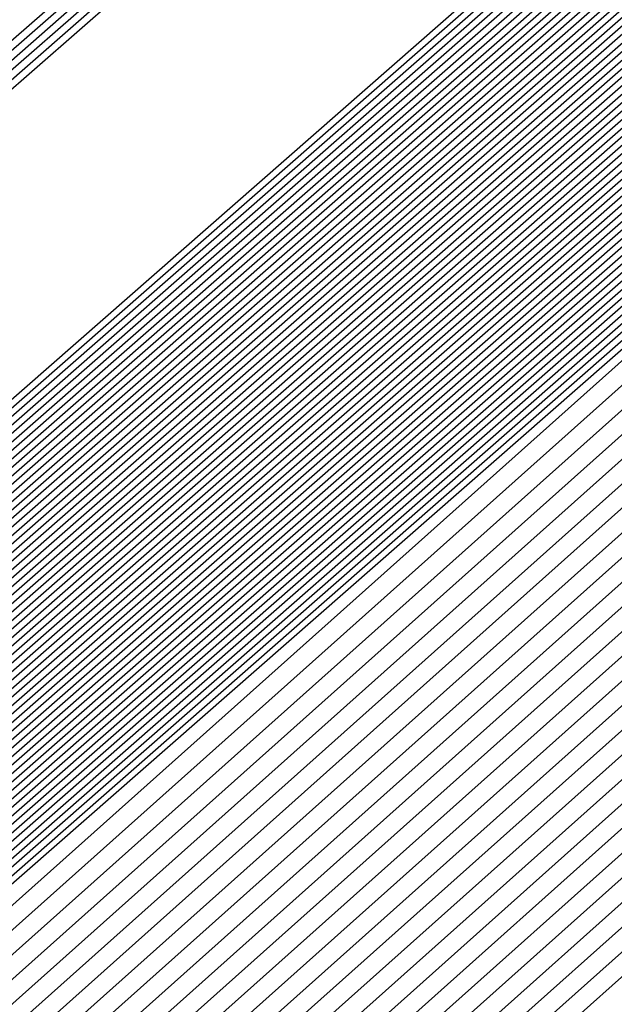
# Model space of a CAD drawing. Extents: x 3249832 to 3255657, y 13789405 to 13793316.
# Tile 856 of 1056: x 3253210.0546 to 3253210.1234, y 13791258.8965 to 13791259.0105. Entities that reach past the tile are written whole.
import ezdxf

# ---------------------------------------------------------------- set-up
doc = ezdxf.new("R2010")
doc.units = 0
doc.header["$LTSCALE"] = 100
doc.header["$MEASUREMENT"] = 0
for name, color, linetype in [('GRATIO_03231_CON', 1, 'CONTINUOUS'), ('GRATIO_0323_ICON', 1, 'CONTINUOUS'), ('TARGETS_EAST', 7, 'CONTINUOUS')]:
    doc.layers.add(name, color=color, linetype=linetype)

# ---------------------------------------------------------------- blocks, each defined once
blk = doc.blocks.new('Gratio_032316_contours')
at = {"layer": 'GRATIO_03231_CON', "color": 5, "linetype": 'Continuous', "flags": 128}
for points in [[(3253178.31993, 13791231.30905), (3253186.05349, 13791238.04694), (3253200.98218, 13791251.08338), (3253218.94665, 13791266.77688), (3253234.34659, 13791280.23075), (3253242.96798, 13791287.76167), (3253246.14197, 13791290.53967), (3253246.58603, 13791290.94815), (3253247.02107, 13791291.37394), (3253250.18182, 13791294.2177), (3253258.80647, 13791301.88356), (3253274.26937, 13791315.56557), (3253292.48955, 13791331.61762), (3253308.02221, 13791345.18354)], [(3253177.70476, 13791230.76607), (3253185.64303, 13791237.6854), (3253200.73452, 13791250.86558), (3253218.81586, 13791266.66175), (3253234.29107, 13791280.18146), (3253242.95182, 13791287.74673), (3253246.1404, 13791290.53731), (3253246.58674, 13791290.94735), (3253247.01436, 13791291.36584), (3253250.12102, 13791294.16091), (3253258.59804, 13791301.69555), (3253273.79626, 13791315.14336), (3253291.70456, 13791330.92064), (3253306.97134, 13791344.25434)], [(3253177.08958, 13791230.22308), (3253185.23257, 13791237.32386), (3253200.48686, 13791250.64779), (3253218.68507, 13791266.54661), (3253234.23556, 13791280.13216), (3253242.93567, 13791287.7318), (3253246.13883, 13791290.53495), (3253246.58745, 13791290.94656), (3253247.00766, 13791291.35773), (3253250.06022, 13791294.10413), (3253258.38961, 13791301.50754), (3253273.32314, 13791314.72115), (3253290.91956, 13791330.22366), (3253305.92046, 13791343.32515)], [(3253176.47441, 13791229.68009), (3253184.82211, 13791236.96232), (3253200.23919, 13791250.42999), (3253218.55428, 13791266.43148), (3253234.18004, 13791280.08287), (3253242.91952, 13791287.71687), (3253246.13725, 13791290.53258), (3253246.58817, 13791290.94576), (3253247.00095, 13791291.34963), (3253249.99942, 13791294.04734), (3253258.18118, 13791301.31953), (3253272.85003, 13791314.29894), (3253290.13456, 13791329.52668), (3253304.86958, 13791342.39595)], [(3253175.24407, 13791228.59412), (3253184.00119, 13791236.23925), (3253199.74387, 13791249.99439), (3253218.2927, 13791266.20121), (3253234.069, 13791279.98429), (3253242.88721, 13791287.687), (3253246.13411, 13791290.52786), (3253246.58959, 13791290.94417), (3253246.98754, 13791291.33342), (3253249.87782, 13791293.93376), (3253257.76432, 13791300.94351), (3253271.9038, 13791313.45451), (3253288.56457, 13791328.13272), (3253302.76783, 13791340.53756)], [(3253196.57706, 13791247.03615), (3253203.47105, 13791253.1938), (3253218.75951, 13791266.60126), (3253234.06971, 13791279.98413), (3253242.88772, 13791287.68662), (3253246.13462, 13791290.52731), (3253246.59031, 13791290.94338), (3253246.98083, 13791291.32532), (3253249.81702, 13791293.87697), (3253257.55589, 13791300.7555), (3253271.43068, 13791313.0323), (3253287.77957, 13791327.43574), (3253301.71695, 13791339.60837)], [(3253196.71057, 13791247.15254), (3253203.58621, 13791253.29381), (3253218.83398, 13791266.66558), (3253234.10345, 13791280.01283), (3253242.89801, 13791287.6948), (3253246.13636, 13791290.52784), (3253246.59102, 13791290.94258), (3253246.97413, 13791291.31721), (3253249.75622, 13791293.82018), (3253257.34746, 13791300.56749), (3253270.95757, 13791312.61009), (3253286.99457, 13791326.73875), (3253300.66608, 13791338.67918)], [(3253196.84408, 13791247.26894), (3253203.70137, 13791253.39382), (3253218.90845, 13791266.7299), (3253234.13718, 13791280.04153), (3253242.9083, 13791287.70297), (3253246.13809, 13791290.52836), (3253246.59174, 13791290.94178), (3253246.96742, 13791291.30911), (3253249.69542, 13791293.76339), (3253257.13903, 13791300.37948), (3253270.48445, 13791312.18788), (3253286.20957, 13791326.04177), (3253299.6152, 13791337.74998)], [(3253197.11109, 13791247.50174), (3253203.93169, 13791253.59384), (3253219.0574, 13791266.85855), (3253234.20465, 13791280.09892), (3253242.92888, 13791287.71932), (3253246.14156, 13791290.52941), (3253246.59316, 13791290.94019), (3253246.95401, 13791291.2929), (3253249.57383, 13791293.64981), (3253256.72217, 13791300.00346), (3253269.53822, 13791311.34346), (3253284.63958, 13791324.64781), (3253297.51345, 13791335.89159)], [(3253197.2446, 13791247.61813), (3253204.04685, 13791253.69384), (3253219.13187, 13791266.92287), (3253234.23839, 13791280.12762), (3253242.93918, 13791287.72749), (3253246.1433, 13791290.52994), (3253246.59388, 13791290.9394), (3253246.9473, 13791291.28479), (3253249.51303, 13791293.59302), (3253256.51374, 13791299.81545), (3253269.06511, 13791310.92125), (3253283.85458, 13791323.95083), (3253296.46257, 13791334.9624)], [(3253197.37811, 13791247.73453), (3253204.16201, 13791253.79385), (3253219.20635, 13791266.98719), (3253234.27212, 13791280.15631), (3253242.94947, 13791287.73567), (3253246.14503, 13791290.53046), (3253246.59459, 13791290.9386), (3253246.9406, 13791291.27669), (3253249.45223, 13791293.53623), (3253256.30531, 13791299.62744), (3253268.59199, 13791310.49904), (3253283.06958, 13791323.25385), (3253295.41169, 13791334.0332)], [(3253197.51162, 13791247.85093), (3253204.27717, 13791253.89386), (3253219.28082, 13791267.05151), (3253234.30586, 13791280.18501), (3253242.95976, 13791287.74384), (3253246.14676, 13791290.53099), (3253246.5953, 13791290.9378), (3253246.93389, 13791291.26859), (3253249.39143, 13791293.47944), (3253256.09688, 13791299.43942), (3253268.11888, 13791310.07683), (3253282.28459, 13791322.55687), (3253294.36082, 13791333.10401)], [(3253197.77863, 13791248.08372), (3253204.50749, 13791254.09388), (3253219.42977, 13791267.18016), (3253234.37333, 13791280.2424), (3253242.98034, 13791287.76019), (3253246.15023, 13791290.53204), (3253246.59673, 13791290.93621), (3253246.92048, 13791291.25238), (3253249.26983, 13791293.36586), (3253255.68002, 13791299.0634), (3253267.17265, 13791309.2324), (3253280.71459, 13791321.16291), (3253292.25906, 13791331.24562), (3253298.86322, 13791336.86351)], [(3253197.91214, 13791248.20012), (3253204.62265, 13791254.19388), (3253219.50424, 13791267.24448), (3253234.40706, 13791280.2711), (3253242.99064, 13791287.76837), (3253246.15197, 13791290.53257), (3253246.59744, 13791290.93542), (3253246.91378, 13791291.24427), (3253249.20903, 13791293.30907), (3253255.47159, 13791298.87539), (3253266.69953, 13791308.81019), (3253279.9296, 13791320.46593), (3253291.20819, 13791330.31643), (3253297.66843, 13791335.81202)], [(3253198.04565, 13791248.31651), (3253204.73781, 13791254.29389), (3253219.57872, 13791267.3088), (3253234.4408, 13791280.2998), (3253243.00093, 13791287.77654), (3253246.1537, 13791290.53309), (3253246.59816, 13791290.93462), (3253246.90707, 13791291.23617), (3253249.14823, 13791293.25228), (3253255.26316, 13791298.68738), (3253266.22642, 13791308.38798), (3253279.1446, 13791319.76895), (3253290.15731, 13791329.38723), (3253296.47364, 13791334.76054)], [(3253198.17916, 13791248.43291), (3253204.85297, 13791254.3939), (3253219.65319, 13791267.37312), (3253234.47453, 13791280.32849), (3253243.01122, 13791287.78471), (3253246.15544, 13791290.53362), (3253246.59887, 13791290.93382), (3253246.90036, 13791291.22806), (3253249.08743, 13791293.19549), (3253255.05473, 13791298.49937), (3253265.7533, 13791307.96577), (3253278.3596, 13791319.07197), (3253289.10643, 13791328.45804), (3253295.27885, 13791333.70905)], [(3253198.44617, 13791248.6657), (3253205.08329, 13791254.59392), (3253219.80214, 13791267.50177), (3253234.542, 13791280.38589), (3253243.0318, 13791287.80106), (3253246.15891, 13791290.53467), (3253246.6003, 13791290.93223), (3253246.88695, 13791291.21186), (3253248.96583, 13791293.08191), (3253254.63787, 13791298.12335), (3253264.80707, 13791307.12135), (3253276.7896, 13791317.678), (3253287.00468, 13791326.59965), (3253292.88927, 13791331.60608), (3253295.95133, 13791334.07094)], [(3253198.57968, 13791248.7821), (3253205.19845, 13791254.69392), (3253219.87661, 13791267.56609), (3253234.57574, 13791280.41459), (3253243.04209, 13791287.80924), (3253246.16064, 13791290.53519), (3253246.60101, 13791290.93144), (3253246.88025, 13791291.20375), (3253248.90503, 13791293.02512), (3253254.42944, 13791297.93534), (3253264.33396, 13791306.69914), (3253276.00461, 13791316.98102), (3253285.9538, 13791325.67045), (3253291.69448, 13791330.55459), (3253294.7416, 13791333.01142)], [(3253198.71319, 13791248.8985), (3253205.31361, 13791254.79393), (3253219.95108, 13791267.63041), (3253234.60947, 13791280.44328), (3253243.05239, 13791287.81741), (3253246.16237, 13791290.53572), (3253246.60172, 13791290.93064), (3253246.87354, 13791291.19565), (3253248.84423, 13791292.96834), (3253254.22101, 13791297.74733), (3253263.86084, 13791306.27693), (3253275.21961, 13791316.28404), (3253284.90293, 13791324.74126), (3253290.49969, 13791329.50311), (3253293.53187, 13791331.9519)], [(3253198.8467, 13791249.0149), (3253205.42877, 13791254.89394), (3253220.02556, 13791267.69473), (3253234.64321, 13791280.47198), (3253243.06268, 13791287.82558), (3253246.16411, 13791290.53624), (3253246.60244, 13791290.92984), (3253246.86684, 13791291.18754), (3253248.78343, 13791292.91155), (3253254.01258, 13791297.55932), (3253263.38773, 13791305.85472), (3253274.43461, 13791315.58706), (3253283.85205, 13791323.81207), (3253289.3049, 13791328.45162), (3253292.32214, 13791330.89237), (3253295.39879, 13791333.38715)], [(3253199.11371, 13791249.24769), (3253205.65909, 13791255.09396), (3253220.17451, 13791267.82338), (3253234.71068, 13791280.52937), (3253243.08326, 13791287.84193), (3253246.16758, 13791290.53729), (3253246.60386, 13791290.92825), (3253246.85342, 13791291.17133), (3253248.66183, 13791292.79797), (3253253.59572, 13791297.1833), (3253262.4415, 13791305.01029), (3253272.86462, 13791314.1931), (3253281.7503, 13791321.95368), (3253286.91532, 13791326.34865), (3253289.90268, 13791328.77333), (3253293.18693, 13791331.45768)], [(3253199.24722, 13791249.36409), (3253205.77425, 13791255.19397), (3253220.24898, 13791267.8877), (3253234.74441, 13791280.55807), (3253243.09355, 13791287.85011), (3253246.16931, 13791290.53782), (3253246.60458, 13791290.92746), (3253246.84672, 13791291.16323), (3253248.60103, 13791292.74118), (3253253.38729, 13791296.99529), (3253261.96839, 13791304.58808), (3253272.07962, 13791313.49612), (3253280.69942, 13791321.02448), (3253285.72053, 13791325.29717), (3253288.69295, 13791327.71381), (3253292.081, 13791330.49295), (3253297.61917, 13791335.1971)], [(3253199.38073, 13791249.48048), (3253205.88941, 13791255.29397), (3253220.32345, 13791267.95202), (3253234.77815, 13791280.58677), (3253243.10385, 13791287.85828), (3253246.17105, 13791290.53834), (3253246.60529, 13791290.92666), (3253246.84001, 13791291.15513), (3253248.54023, 13791292.68439), (3253253.17886, 13791296.80728), (3253261.49527, 13791304.16587), (3253271.29462, 13791312.79914), (3253279.64854, 13791320.09529), (3253284.52574, 13791324.24568), (3253287.48322, 13791326.65429), (3253290.97507, 13791329.52822), (3253296.71525, 13791334.41022)], [(3253199.51424, 13791249.59688), (3253206.00457, 13791255.39398), (3253220.39793, 13791268.01634), (3253234.81188, 13791280.61546), (3253243.11414, 13791287.86646), (3253246.17278, 13791290.53887), (3253246.606, 13791290.92586), (3253246.83331, 13791291.14702), (3253248.47943, 13791292.6276), (3253252.97044, 13791296.61927), (3253261.02215, 13791303.74366), (3253270.50962, 13791312.10216), (3253278.59767, 13791319.16609), (3253283.33095, 13791323.1942), (3253286.27349, 13791325.59476), (3253289.86914, 13791328.56348), (3253295.81132, 13791333.62334)], [(3253199.78125, 13791249.82967), (3253206.23489, 13791255.594), (3253220.54687, 13791268.14499), (3253234.87935, 13791280.67286), (3253243.13472, 13791287.8828), (3253246.17625, 13791290.53992), (3253246.60743, 13791290.92427), (3253246.8199, 13791291.13081), (3253248.35784, 13791292.51402), (3253252.55358, 13791296.24325), (3253260.07593, 13791302.89924), (3253268.93963, 13791310.70819), (3253276.49591, 13791317.3077), (3253280.94137, 13791321.09123), (3253283.85403, 13791323.47572), (3253287.65728, 13791326.63402), (3253294.00347, 13791332.04958)], [(3253199.91476, 13791249.94607), (3253206.35005, 13791255.69401), (3253220.62135, 13791268.20931), (3253234.91309, 13791280.70156), (3253243.14501, 13791287.89098), (3253246.17798, 13791290.54045), (3253246.60814, 13791290.92348), (3253246.81319, 13791291.12271), (3253248.29704, 13791292.45723), (3253252.34515, 13791296.05524), (3253259.60281, 13791302.47703), (3253268.15463, 13791310.01121), (3253275.44504, 13791316.37851), (3253279.74658, 13791320.03974), (3253282.6443, 13791322.4162), (3253286.55135, 13791325.66929), (3253293.09954, 13791331.2627), (3253300.79521, 13791337.86923)], [(3253200.04827, 13791250.06247), (3253206.46521, 13791255.79401), (3253220.69582, 13791268.27363), (3253234.94682, 13791280.73025), (3253243.15531, 13791287.89915), (3253246.17972, 13791290.54097), (3253246.60886, 13791290.92268), (3253246.80649, 13791291.1146), (3253248.23624, 13791292.40044), (3253252.13672, 13791295.86723), (3253259.1297, 13791302.05482), (3253267.36963, 13791309.31423), (3253274.39416, 13791315.44932), (3253278.55179, 13791318.98826), (3253281.43456, 13791321.35667), (3253285.44542, 13791324.70455), (3253292.19561, 13791330.47582), (3253300.12972, 13791337.29016)], [(3253200.18178, 13791250.17887), (3253206.58037, 13791255.89402), (3253220.77029, 13791268.33795), (3253234.98056, 13791280.75895), (3253243.1656, 13791287.90733), (3253246.18145, 13791290.5415), (3253246.60957, 13791290.92188), (3253246.79978, 13791291.1065), (3253248.17544, 13791292.34365), (3253251.92829, 13791295.67922), (3253258.65658, 13791301.63261), (3253266.58464, 13791308.61725), (3253273.34328, 13791314.52012), (3253277.357, 13791317.93677), (3253280.22483, 13791320.29715), (3253284.33949, 13791323.73982), (3253291.29169, 13791329.68894), (3253299.46423, 13791336.71108)], [(3253200.44879, 13791250.41166), (3253206.81069, 13791256.09404), (3253220.91924, 13791268.4666), (3253235.04803, 13791280.81634), (3253243.18618, 13791287.92368), (3253246.18492, 13791290.54255), (3253246.611, 13791290.92029), (3253246.78637, 13791291.09029), (3253248.05384, 13791292.23007), (3253251.51143, 13791295.3032), (3253257.71035, 13791300.78818), (3253265.01464, 13791307.22329), (3253271.24153, 13791312.66173), (3253274.96742, 13791315.8338), (3253277.80537, 13791318.17811), (3253282.12763, 13791321.81036), (3253289.48383, 13791328.11518), (3253298.13324, 13791335.55292)], [(3253200.5823, 13791250.52806), (3253206.92586, 13791256.19405), (3253220.99372, 13791268.53092), (3253235.08176, 13791280.84504), (3253243.19647, 13791287.93185), (3253246.18666, 13791290.54307), (3253246.61171, 13791290.9195), (3253246.77966, 13791291.08219), (3253247.99304, 13791292.17328), (3253251.303, 13791295.11519), (3253257.23724, 13791300.36597), (3253264.22964, 13791306.52631), (3253270.19065, 13791311.73254), (3253273.77263, 13791314.78231), (3253276.59564, 13791317.11859), (3253281.0217, 13791320.84562), (3253288.57991, 13791327.3283), (3253297.46775, 13791334.97385)], [(3253200.71581, 13791250.64445), (3253207.04102, 13791256.29406), (3253221.06819, 13791268.59524), (3253235.1155, 13791280.87374), (3253243.20676, 13791287.94002), (3253246.18839, 13791290.5436), (3253246.61242, 13791290.9187), (3253246.77296, 13791291.07408), (3253247.93224, 13791292.11649), (3253251.09457, 13791294.92718), (3253256.76412, 13791299.94376), (3253263.44465, 13791305.82933), (3253269.13978, 13791310.80334), (3253272.57784, 13791313.73083), (3253275.38591, 13791316.05906), (3253279.91577, 13791319.88089), (3253287.67598, 13791326.54142), (3253296.80226, 13791334.39477)], [(3253200.84932, 13791250.76085), (3253207.15618, 13791256.39406), (3253221.14266, 13791268.65956), (3253235.14923, 13791280.90243), (3253243.21706, 13791287.9482), (3253246.19012, 13791290.54412), (3253246.61314, 13791290.9179), (3253246.76625, 13791291.06598), (3253247.87144, 13791292.0597), (3253250.88614, 13791294.73917), (3253256.29101, 13791299.52155), (3253262.65965, 13791305.13235), (3253268.0889, 13791309.87415), (3253271.38305, 13791312.67934), (3253274.17618, 13791314.99954), (3253278.80984, 13791318.91616), (3253286.77206, 13791325.75454), (3253296.13677, 13791333.81569)], [(3253201.11633, 13791250.99365), (3253207.3865, 13791256.59408), (3253221.29161, 13791268.78821), (3253235.2167, 13791280.95983), (3253243.23764, 13791287.96455), (3253246.19359, 13791290.54517), (3253246.61456, 13791290.91631), (3253246.75284, 13791291.04977), (3253247.74984, 13791291.94612), (3253250.46928, 13791294.36315), (3253255.34478, 13791298.67713), (3253261.08965, 13791303.73839), (3253265.98715, 13791308.01576), (3253268.99347, 13791310.57637), (3253271.75672, 13791312.8805), (3253276.59798, 13791316.9867), (3253284.9642, 13791324.18078), (3253294.80578, 13791332.65754)], [(3253201.24984, 13791251.11004), (3253207.50166, 13791256.69409), (3253221.36608, 13791268.85253), (3253235.25044, 13791280.98852), (3253243.24793, 13791287.97272), (3253246.19533, 13791290.5457), (3253246.61528, 13791290.91552), (3253246.74613, 13791291.04167), (3253247.68904, 13791291.88933), (3253250.26085, 13791294.17514), (3253254.87166, 13791298.25492), (3253260.30466, 13791303.04141), (3253264.93627, 13791307.08657), (3253267.79868, 13791309.52489), (3253270.54699, 13791311.82097), (3253275.49205, 13791316.02196), (3253284.06028, 13791323.3939), (3253294.14029, 13791332.07846)], [(3253201.38335, 13791251.22644), (3253207.61682, 13791256.7941), (3253221.44056, 13791268.91685), (3253235.28417, 13791281.01722), (3253243.25822, 13791287.9809), (3253246.19706, 13791290.54622), (3253246.61599, 13791290.91472), (3253246.73943, 13791291.03356), (3253247.62824, 13791291.83254), (3253250.05242, 13791293.98713), (3253254.39855, 13791297.83271), (3253259.51966, 13791302.34443), (3253263.88539, 13791306.15737), (3253266.60389, 13791308.4734), (3253269.33726, 13791310.76145), (3253274.38613, 13791315.05723), (3253283.15635, 13791322.60702), (3253293.4748, 13791331.49938)], [(3253201.51686, 13791251.34284), (3253207.73198, 13791256.8941), (3253221.51503, 13791268.98117), (3253235.31791, 13791281.04592), (3253243.26852, 13791287.98907), (3253246.1988, 13791290.54675), (3253246.6167, 13791290.91393), (3253246.73272, 13791291.02546), (3253247.56744, 13791291.77576), (3253249.84399, 13791293.79912), (3253253.92543, 13791297.41049), (3253258.73466, 13791301.64744), (3253262.83452, 13791305.22818), (3253265.4091, 13791307.42192), (3253268.12753, 13791309.70193), (3253273.2802, 13791314.0925), (3253282.25242, 13791321.82014), (3253292.80931, 13791330.9203), (3253301.81088, 13791338.63068)], [(3253201.78387, 13791251.57563), (3253207.9623, 13791257.09412), (3253221.66398, 13791269.10982), (3253235.38538, 13791281.10331), (3253243.2891, 13791288.00542), (3253246.20227, 13791290.5478), (3253246.61813, 13791290.91233), (3253246.71931, 13791291.00925), (3253247.44584, 13791291.66218), (3253249.42713, 13791293.4231), (3253252.9792, 13791296.56607), (3253257.16467, 13791300.25348), (3253260.73276, 13791303.36979), (3253263.01952, 13791305.31895), (3253265.70807, 13791307.58288), (3253271.06834, 13791312.16303), (3253280.44457, 13791320.24638), (3253291.47832, 13791329.76215), (3253300.88547, 13791337.82513)], [(3253201.91738, 13791251.69203), (3253208.07746, 13791257.19413), (3253221.73845, 13791269.17414), (3253235.41911, 13791281.13201), (3253243.29939, 13791288.01359), (3253246.204, 13791290.54832), (3253246.61884, 13791290.91154), (3253246.71261, 13791291.00114), (3253247.38504, 13791291.60539), (3253249.2187, 13791293.23509), (3253252.50609, 13791296.14386), (3253256.37967, 13791299.5565), (3253259.68189, 13791302.44059), (3253261.82473, 13791304.26746), (3253264.49834, 13791306.52336), (3253269.96241, 13791311.1983), (3253279.54064, 13791319.4595), (3253290.81283, 13791329.18307), (3253300.42277, 13791337.42236)], [(3253202.05089, 13791251.80842), (3253208.19262, 13791257.29414), (3253221.81293, 13791269.23846), (3253235.45285, 13791281.16071), (3253243.30968, 13791288.02177), (3253246.20573, 13791290.54885), (3253246.61956, 13791290.91074), (3253246.7059, 13791290.99304), (3253247.32424, 13791291.5486), (3253249.01027, 13791293.04708), (3253252.03297, 13791295.72165), (3253255.59467, 13791298.85952), (3253258.63101, 13791301.5114), (3253260.62994, 13791303.21597), (3253263.28861, 13791305.46384), (3253268.85648, 13791310.23357), (3253278.63672, 13791318.67262), (3253290.14734, 13791328.60399), (3253299.96006, 13791337.01958)], [(3253222.18973, 13791268.9562), (3253208.47101, 13791257.20698), (3253202.18439, 13791251.92482), (3253202.18439, 13791251.92482), (3253208.30778, 13791257.39414), (3253221.8874, 13791269.30278)], [(3253222.33685, 13791269.08692), (3253208.70035, 13791257.40813), (3253202.45141, 13791252.15761), (3253202.45141, 13791252.15761), (3253208.5381, 13791257.59416), (3253222.03635, 13791269.43142)], [(3253222.41042, 13791269.15229), (3253208.81502, 13791257.50869), (3253202.58492, 13791252.27401), (3253202.58492, 13791252.27401), (3253208.65326, 13791257.69417), (3253222.11082, 13791269.49575)], [(3253222.48398, 13791269.21765), (3253208.92969, 13791257.60926), (3253202.71843, 13791252.39041), (3253202.71843, 13791252.39041), (3253208.76842, 13791257.79418), (3253222.18529, 13791269.56007)], [(3253222.55754, 13791269.28301), (3253209.04436, 13791257.70983), (3253202.85194, 13791252.50681), (3253202.85193, 13791252.50681), (3253208.88358, 13791257.89419), (3253222.25977, 13791269.62439)], [(3253222.70467, 13791269.41374), (3253209.2737, 13791257.91097), (3253203.11895, 13791252.7396), (3253203.11895, 13791252.7396), (3253209.1139, 13791258.0942), (3253222.40871, 13791269.75304)], [(3253222.77823, 13791269.4791), (3253209.38837, 13791258.01154), (3253203.25246, 13791252.856), (3253203.25246, 13791252.856), (3253209.22906, 13791258.19421), (3253222.48319, 13791269.81736)], [(3253222.8518, 13791269.54447), (3253209.50304, 13791258.11211), (3253203.38597, 13791252.97239), (3253203.38597, 13791252.97239), (3253209.34422, 13791258.29422), (3253222.55766, 13791269.88168)], [(3253222.92536, 13791269.60983), (3253209.61771, 13791258.21268), (3253203.51947, 13791253.08879), (3253203.51947, 13791253.08879), (3253209.45938, 13791258.39423), (3253222.63214, 13791269.946)], [(3253294.55593, 13791331.78482), (3253282.65133, 13791321.30274), (3253268.6032, 13791309.01445), (3253256.6338, 13791298.60027), (3253249.91373, 13791292.81609), (3253247.40711, 13791290.71997), (3253247.02638, 13791290.44557), (3253246.62867, 13791290.09727), (3253243.8498, 13791287.66252), (3253236.27025, 13791281.09954), (3253223.07249, 13791269.74056), (3253209.84706, 13791258.41382), (3253203.78649, 13791253.32159), (3253203.78649, 13791253.32159), (3253209.68971, 13791258.59423), (3253222.78114, 13791270.07458), (3253235.89161, 13791281.53353), (3253243.79641, 13791288.43297), (3253249.04881, 13791292.99861), (3253256.14655, 13791299.14707), (3253268.13516, 13791309.52901), (3253282.25127, 13791321.73092), (3253294.2793, 13791332.07331)], [(3253294.30341, 13791331.56698), (3253282.46184, 13791321.1404), (3253268.48808, 13791308.91717), (3253256.58203, 13791298.55815), (3253249.89752, 13791292.80461), (3253247.40414, 13791290.71961), (3253247.02543, 13791290.44664), (3253246.629, 13791290.09938), (3253243.85878, 13791287.67218), (3253236.30279, 13791281.1296), (3253223.14605, 13791269.80592), (3253209.96173, 13791258.51439), (3253203.92, 13791253.43798), (3253203.92, 13791253.43798), (3253209.80487, 13791258.69424), (3253222.85565, 13791270.13885), (3253235.92547, 13791281.56208), (3253243.80512, 13791288.43921), (3253249.03601, 13791292.98573), (3253256.09723, 13791299.1022), (3253268.02248, 13791309.42905), (3253282.06389, 13791321.56632), (3253294.02824, 13791331.85395)], [(3253294.05089, 13791331.34915), (3253282.27235, 13791320.97806), (3253268.37296, 13791308.8199), (3253256.53026, 13791298.51602), (3253249.8813, 13791292.79314), (3253247.40117, 13791290.71925), (3253247.02448, 13791290.44772), (3253246.62933, 13791290.10149), (3253243.86776, 13791287.68184), (3253236.33533, 13791281.15966), (3253223.21961, 13791269.87129), (3253210.0764, 13791258.61496), (3253204.05351, 13791253.55438), (3253204.05351, 13791253.55438), (3253209.92004, 13791258.79424), (3253222.93017, 13791270.20313), (3253235.95934, 13791281.59062), (3253243.81382, 13791288.44544), (3253249.02321, 13791292.97286), (3253256.04791, 13791299.05733), (3253267.90979, 13791309.32909), (3253281.87651, 13791321.40172), (3253293.77719, 13791331.63458)], [(3253293.79837, 13791331.13131), (3253282.08285, 13791320.81572), (3253268.25784, 13791308.72262), (3253256.47849, 13791298.4739), (3253249.86508, 13791292.78166), (3253247.39821, 13791290.71889), (3253247.02354, 13791290.4488), (3253246.62966, 13791290.1036), (3253243.87675, 13791287.6915), (3253236.36787, 13791281.18972), (3253223.29318, 13791269.93665), (3253210.19107, 13791258.71553), (3253204.18702, 13791253.67078), (3253204.18701, 13791253.67078), (3253210.0352, 13791258.89424), (3253223.00468, 13791270.26741), (3253235.9932, 13791281.61917), (3253243.82253, 13791288.45167), (3253249.01041, 13791292.95999), (3253255.9986, 13791299.01245), (3253267.79711, 13791309.22914), (3253281.68913, 13791321.23712), (3253293.52613, 13791331.41522)], [(3253281.70387, 13791320.49104), (3253268.02759, 13791308.52807), (3253256.37495, 13791298.38965), (3253249.83265, 13791292.75871), (3253247.39227, 13791290.71816), (3253247.02165, 13791290.45095), (3253246.63032, 13791290.10782), (3253243.89471, 13791287.71083), (3253236.43295, 13791281.24983), (3253223.4403, 13791270.06738), (3253210.42041, 13791258.91666), (3253204.45403, 13791253.90357), (3253204.45403, 13791253.90357), (3253210.2655, 13791259.09429), (3253223.15342, 13791270.39627), (3253236.05998, 13791281.67732), (3253243.49467, 13791288.16911), (3253246.23629, 13791290.55891), (3253246.63094, 13791290.89792), (3253246.97688, 13791291.19282), (3253249.38096, 13791293.27243), (3253255.90221, 13791298.92109), (3253267.57241, 13791309.02875), (3253281.31446, 13791320.90786)], [(3253281.51437, 13791320.3287), (3253267.91246, 13791308.4308), (3253256.32319, 13791298.34753), (3253249.81643, 13791292.74723), (3253247.38931, 13791290.7178), (3253247.0207, 13791290.45203), (3253246.63065, 13791290.10993), (3253243.90369, 13791287.72049), (3253236.4655, 13791281.27989), (3253223.51387, 13791270.13274), (3253210.53508, 13791259.01723), (3253204.58754, 13791254.01997), (3253204.58754, 13791254.01997), (3253210.38066, 13791259.1943), (3253223.22789, 13791270.4606), (3253236.0937, 13791281.70603), (3253243.50493, 13791288.17732), (3253246.23793, 13791290.55953), (3253246.63143, 13791290.89735), (3253246.97568, 13791291.19044), (3253249.36691, 13791293.25849), (3253255.85289, 13791298.87622), (3253267.45972, 13791308.92879), (3253281.12708, 13791320.74326)], [(3253281.32488, 13791320.16636), (3253267.79734, 13791308.33352), (3253256.27142, 13791298.30541), (3253249.80022, 13791292.73576), (3253247.38634, 13791290.71744), (3253247.01976, 13791290.4531), (3253246.63098, 13791290.11204), (3253243.91267, 13791287.73015), (3253236.49804, 13791281.30995), (3253223.58743, 13791270.1981), (3253210.64975, 13791259.1178), (3253204.72105, 13791254.13636), (3253204.72105, 13791254.13637), (3253210.49582, 13791259.2943), (3253223.30236, 13791270.52492), (3253236.12742, 13791281.73474), (3253243.51518, 13791288.18552), (3253246.23956, 13791290.56015), (3253246.63193, 13791290.89678), (3253246.97448, 13791291.18805), (3253249.35287, 13791293.24455), (3253255.80356, 13791298.83135), (3253267.34704, 13791308.82884), (3253280.9397, 13791320.57865)], [(3253281.13539, 13791320.00402), (3253267.68222, 13791308.23625), (3253256.21965, 13791298.26328), (3253249.784, 13791292.72428), (3253247.38337, 13791290.71708), (3253247.01881, 13791290.45418), (3253246.63131, 13791290.11416), (3253243.92165, 13791287.73981), (3253236.53058, 13791281.34001), (3253223.66099, 13791270.26347), (3253210.76442, 13791259.21837), (3253204.85455, 13791254.25276), (3253204.85455, 13791254.25276), (3253210.61098, 13791259.39431), (3253223.37683, 13791270.58925), (3253236.16114, 13791281.76345), (3253243.52543, 13791288.19373), (3253246.2412, 13791290.56077), (3253246.63242, 13791290.89621), (3253246.97329, 13791291.18567), (3253249.33882, 13791293.23061), (3253255.75424, 13791298.78648), (3253267.23435, 13791308.72888), (3253280.75231, 13791320.41405)], [(3253267.45197, 13791308.0417), (3253256.11611, 13791298.17904), (3253249.75157, 13791292.70133), (3253247.37744, 13791290.71635), (3253247.01692, 13791290.45633), (3253246.63197, 13791290.11838), (3253243.93961, 13791287.75913), (3253236.59567, 13791281.40012), (3253223.80812, 13791270.3942), (3253210.99376, 13791259.41951), (3253205.12157, 13791254.48556), (3253205.12157, 13791254.48556), (3253210.84129, 13791259.59433), (3253223.52577, 13791270.7179), (3253236.22858, 13791281.82086), (3253243.54593, 13791288.21014), (3253246.24446, 13791290.562), (3253246.6334, 13791290.89508), (3253246.97089, 13791291.1809), (3253249.31072, 13791293.20273), (3253255.65559, 13791298.69674), (3253267.00898, 13791308.52897)], [(3253267.33685, 13791307.94442), (3253256.06434, 13791298.13691), (3253249.73535, 13791292.68985), (3253247.37447, 13791290.71599), (3253247.01598, 13791290.45741), (3253246.6323, 13791290.12049), (3253243.9486, 13791287.76879), (3253236.62821, 13791281.43018), (3253223.88168, 13791270.45956), (3253211.10843, 13791259.52008), (3253205.25508, 13791254.60195), (3253205.25508, 13791254.60195), (3253210.95645, 13791259.69434), (3253223.60023, 13791270.78223), (3253236.2623, 13791281.84957), (3253243.55619, 13791288.21834), (3253246.2461, 13791290.56262), (3253246.63389, 13791290.89451), (3253246.96969, 13791291.17852), (3253249.29667, 13791293.18879), (3253255.60626, 13791298.65187), (3253266.8963, 13791308.42902)], [(3253267.22172, 13791307.84715), (3253256.01257, 13791298.09479), (3253249.71913, 13791292.67838), (3253247.37151, 13791290.71563), (3253247.01503, 13791290.45848), (3253246.63263, 13791290.1226), (3253243.95758, 13791287.77846), (3253236.66075, 13791281.46024), (3253223.95525, 13791270.52492), (3253211.2231, 13791259.62065), (3253205.38858, 13791254.71835), (3253205.38859, 13791254.71835), (3253211.07161, 13791259.79435), (3253223.6747, 13791270.84655), (3253236.29602, 13791281.87828), (3253243.56644, 13791288.22655), (3253246.24773, 13791290.56324), (3253246.63439, 13791290.89394), (3253246.9685, 13791291.17613), (3253249.28262, 13791293.17485), (3253255.55694, 13791298.607), (3253266.78361, 13791308.32906)], [(3253267.1066, 13791307.74987), (3253255.96081, 13791298.05266), (3253249.70292, 13791292.6669), (3253247.36854, 13791290.71526), (3253247.01409, 13791290.45956), (3253246.63296, 13791290.12471), (3253243.96656, 13791287.78812), (3253236.69329, 13791281.49029), (3253224.02881, 13791270.59029), (3253211.33777, 13791259.72122), (3253205.52209, 13791254.83475), (3253205.52209, 13791254.83475), (3253211.18677, 13791259.89435), (3253223.74917, 13791270.91088), (3253236.32974, 13791281.90699), (3253243.57669, 13791288.23475), (3253246.24937, 13791290.56386), (3253246.63488, 13791290.89337), (3253246.9673, 13791291.17375), (3253249.26858, 13791293.16091), (3253255.50762, 13791298.56213), (3253266.67093, 13791308.22911)], [(3253266.87636, 13791307.55532), (3253255.85727, 13791297.96842), (3253249.67048, 13791292.64395), (3253247.36261, 13791290.71454), (3253247.01219, 13791290.46171), (3253246.63362, 13791290.12893), (3253243.98452, 13791287.80744), (3253236.75838, 13791281.55041), (3253224.17594, 13791270.72101), (3253211.56711, 13791259.92236), (3253205.78911, 13791255.06754), (3253205.78911, 13791255.06754), (3253211.41709, 13791260.09437), (3253223.89811, 13791271.03953), (3253236.39717, 13791281.9644), (3253243.59719, 13791288.25117), (3253246.25263, 13791290.56509), (3253246.63586, 13791290.89224), (3253246.96491, 13791291.16898), (3253249.24048, 13791293.13303), (3253255.40897, 13791298.4724), (3253266.44556, 13791308.0292)], [(3253266.76123, 13791307.45805), (3253255.8055, 13791297.92629), (3253249.65427, 13791292.63247), (3253247.35964, 13791290.71418), (3253247.01125, 13791290.46279), (3253246.63395, 13791290.13104), (3253243.9935, 13791287.8171), (3253236.79092, 13791281.58047), (3253224.2495, 13791270.78638), (3253211.68179, 13791260.02293), (3253205.92262, 13791255.18394), (3253205.92262, 13791255.18394), (3253211.53225, 13791260.19438), (3253223.97258, 13791271.10386), (3253236.43089, 13791281.99311), (3253243.60744, 13791288.25937), (3253246.25427, 13791290.56571), (3253246.63635, 13791290.89167), (3253246.96371, 13791291.1666), (3253249.22643, 13791293.11909), (3253255.35964, 13791298.42753), (3253266.33287, 13791307.92924)], [(3253266.64611, 13791307.36077), (3253255.75373, 13791297.88417), (3253249.63805, 13791292.621), (3253247.35667, 13791290.71382), (3253247.0103, 13791290.46387), (3253246.63428, 13791290.13316), (3253244.00248, 13791287.82676), (3253236.82346, 13791281.61053), (3253224.32306, 13791270.85174), (3253211.79646, 13791260.1235), (3253206.05613, 13791255.30034), (3253206.05613, 13791255.30033), (3253211.64741, 13791260.29439), (3253224.04705, 13791271.16818), (3253236.46461, 13791282.02182), (3253243.6177, 13791288.26758), (3253246.2559, 13791290.56633), (3253246.63684, 13791290.8911), (3253246.96251, 13791291.16422), (3253249.21238, 13791293.10515), (3253255.31032, 13791298.38266), (3253266.22019, 13791307.82929)], [(3253266.53099, 13791307.2635), (3253255.70196, 13791297.84205), (3253249.62183, 13791292.60952), (3253247.35371, 13791290.71345), (3253247.00936, 13791290.46494), (3253246.63461, 13791290.13527), (3253244.01147, 13791287.83642), (3253236.856, 13791281.64058), (3253224.39663, 13791270.9171), (3253211.91113, 13791260.22407), (3253206.18963, 13791255.41673), (3253206.18963, 13791255.41673), (3253211.76257, 13791260.3944), (3253224.12152, 13791271.23251), (3253236.49833, 13791282.05053), (3253243.62795, 13791288.27578), (3253246.25754, 13791290.56695), (3253246.63734, 13791290.89054), (3253246.96131, 13791291.16183), (3253249.19833, 13791293.09121), (3253255.26099, 13791298.33779), (3253266.1075, 13791307.72933)], [(3253266.30074, 13791307.06895), (3253255.59843, 13791297.7578), (3253249.5894, 13791292.58657), (3253247.34778, 13791290.71273), (3253247.00747, 13791290.4671), (3253246.63526, 13791290.13949), (3253244.02943, 13791287.85574), (3253236.92109, 13791281.7007), (3253224.54375, 13791271.04783), (3253212.14047, 13791260.42521), (3253206.45665, 13791255.64953), (3253206.45665, 13791255.64953), (3253211.99289, 13791260.59441), (3253224.27046, 13791271.36115), (3253236.56577, 13791282.10794), (3253243.64845, 13791288.29219), (3253246.2608, 13791290.56818), (3253246.63832, 13791290.8894), (3253246.95892, 13791291.15707), (3253249.17024, 13791293.06333), (3253255.16235, 13791298.24805), (3253265.88213, 13791307.52942)], [(3253266.18562, 13791306.97167), (3253255.54666, 13791297.71567), (3253249.57318, 13791292.57509), (3253247.34481, 13791290.71237), (3253247.00652, 13791290.46817), (3253246.63559, 13791290.1416), (3253244.03841, 13791287.86541), (3253236.95363, 13791281.73076), (3253224.61732, 13791271.1132), (3253212.25514, 13791260.52577), (3253206.59016, 13791255.76592), (3253206.59016, 13791255.76592), (3253212.10805, 13791260.69442), (3253224.34492, 13791271.42548), (3253236.59949, 13791282.13665), (3253243.6587, 13791288.3004), (3253246.26244, 13791290.5688), (3253246.63881, 13791290.88883), (3253246.95772, 13791291.15468), (3253249.15619, 13791293.04939), (3253255.11302, 13791298.20318), (3253265.76944, 13791307.42947)], [(3253266.07049, 13791306.8744), (3253255.49489, 13791297.67355), (3253249.55697, 13791292.56362), (3253247.34184, 13791290.712), (3253247.00558, 13791290.46925), (3253246.63592, 13791290.14371), (3253244.04739, 13791287.87507), (3253236.98617, 13791281.76081), (3253224.69088, 13791271.17856), (3253212.36981, 13791260.62634), (3253206.72366, 13791255.88232), (3253206.72367, 13791255.88232), (3253212.22321, 13791260.79443), (3253224.41939, 13791271.4898), (3253236.63321, 13791282.16536), (3253243.66895, 13791288.30861), (3253246.26407, 13791290.56942), (3253246.6393, 13791290.88827), (3253246.95652, 13791291.1523), (3253249.14214, 13791293.03545), (3253255.0637, 13791298.15831), (3253265.65676, 13791307.32951)], [(3253265.95537, 13791306.77712), (3253255.44312, 13791297.63143), (3253249.54075, 13791292.55214), (3253247.33888, 13791290.71164), (3253247.00463, 13791290.47032), (3253246.63625, 13791290.14582), (3253244.05637, 13791287.88473), (3253237.01871, 13791281.79087), (3253224.76444, 13791271.24392), (3253212.48448, 13791260.72691), (3253206.85717, 13791255.99872), (3253206.85717, 13791255.99872), (3253212.33837, 13791260.89444), (3253224.49386, 13791271.55413), (3253236.66693, 13791282.19407), (3253243.67921, 13791288.31681), (3253246.26571, 13791290.57004), (3253246.6398, 13791290.8877), (3253246.95533, 13791291.14992), (3253249.12809, 13791293.02151), (3253255.01437, 13791298.11344), (3253265.54407, 13791307.22956)], [(3253265.72512, 13791306.58257), (3253255.33958, 13791297.54718), (3253249.50832, 13791292.52919), (3253247.33294, 13791290.71092), (3253247.00274, 13791290.47248), (3253246.63691, 13791290.15005), (3253244.07433, 13791287.90405), (3253237.0838, 13791281.85099), (3253224.91157, 13791271.37465), (3253212.71382, 13791260.92805), (3253207.12419, 13791256.23151), (3253207.12419, 13791256.23151), (3253212.56869, 13791261.09446), (3253224.6428, 13791271.68278), (3253236.73437, 13791282.25148), (3253243.69971, 13791288.33322), (3253246.26897, 13791290.57127), (3253246.64078, 13791290.88656), (3253246.95293, 13791291.14515), (3253249.1, 13791292.99362), (3253254.91572, 13791298.02371), (3253265.3187, 13791307.02965)], [(3253265.61, 13791306.4853), (3253255.28781, 13791297.50506), (3253249.4921, 13791292.51771), (3253247.32998, 13791290.71056), (3253247.0018, 13791290.47355), (3253246.63724, 13791290.15216), (3253244.08331, 13791287.91371), (3253237.11634, 13791281.88104), (3253224.98513, 13791271.44001), (3253212.82849, 13791261.02862), (3253207.2577, 13791256.34791), (3253207.2577, 13791256.34791), (3253212.68385, 13791261.19447), (3253224.71727, 13791271.7471), (3253236.76809, 13791282.28019), (3253243.70996, 13791288.34143), (3253246.27061, 13791290.57189), (3253246.64127, 13791290.88599), (3253246.95174, 13791291.14277), (3253249.08595, 13791292.97968), (3253254.8664, 13791297.97884), (3253265.20602, 13791306.92969)], [(3253265.49488, 13791306.38803), (3253255.23605, 13791297.46293), (3253249.47588, 13791292.50624), (3253247.32701, 13791290.71019), (3253247.00085, 13791290.47463), (3253246.63757, 13791290.15427), (3253244.0923, 13791287.92337), (3253237.14888, 13791281.9111), (3253225.0587, 13791271.50538), (3253212.94316, 13791261.12919), (3253207.39121, 13791256.46431), (3253207.39121, 13791256.46431), (3253212.79901, 13791261.29448), (3253224.79174, 13791271.81143), (3253236.80181, 13791282.3089), (3253243.72021, 13791288.34963), (3253246.27224, 13791290.57251), (3253246.64176, 13791290.88543), (3253246.95054, 13791291.14038), (3253249.0719, 13791292.96574), (3253254.81708, 13791297.93397), (3253265.09333, 13791306.82974)], [(3253265.37976, 13791306.29075), (3253255.18428, 13791297.42081), (3253249.45967, 13791292.49476), (3253247.32404, 13791290.70983), (3253246.9999, 13791290.47571), (3253246.6379, 13791290.15638), (3253244.10128, 13791287.93303), (3253237.18142, 13791281.94116), (3253225.13226, 13791271.57074), (3253213.05783, 13791261.22976), (3253207.52471, 13791256.5807), (3253207.52471, 13791256.5807), (3253212.91417, 13791261.39448), (3253224.86621, 13791271.87575), (3253236.83553, 13791282.33761), (3253243.73047, 13791288.35784), (3253246.27388, 13791290.57313), (3253246.64226, 13791290.88486), (3253246.94934, 13791291.138), (3253249.05785, 13791292.9518), (3253254.76775, 13791297.8891), (3253264.98065, 13791306.72978)]]:
    blk.add_lwpolyline(points, dxfattribs=at)
at = {"layer": 'GRATIO_0323_ICON', "color": 7, "linetype": 'Continuous', "flags": 128}
for points in [[(3253175.85924, 13791229.13711), (3253184.41165, 13791236.60078), (3253199.99153, 13791250.21219), (3253218.42349, 13791266.31635), (3253234.12452, 13791280.03358), (3253242.90336, 13791287.70193), (3253246.13568, 13791290.53022), (3253246.58888, 13791290.94497), (3253246.99424, 13791291.34152), (3253249.93862, 13791293.99055), (3253257.97275, 13791301.13152), (3253272.37691, 13791313.87673), (3253289.34956, 13791328.8297), (3253303.81871, 13791341.46676)], [(3253196.97758, 13791247.38534), (3253203.81653, 13791253.49383), (3253218.98293, 13791266.79423), (3253234.17092, 13791280.07022), (3253242.91859, 13791287.71115), (3253246.13983, 13791290.52889), (3253246.59245, 13791290.94099), (3253246.96072, 13791291.301), (3253249.63462, 13791293.7066), (3253256.9306, 13791300.19147), (3253270.01134, 13791311.76567), (3253285.42458, 13791325.34479), (3253298.56432, 13791336.82079)], [(3253197.64512, 13791247.96732), (3253204.39233, 13791253.99387), (3253219.3553, 13791267.11584), (3253234.33959, 13791280.21371), (3253242.97005, 13791287.75202), (3253246.1485, 13791290.53152), (3253246.59602, 13791290.93701), (3253246.92719, 13791291.26048), (3253249.33063, 13791293.42265), (3253255.88845, 13791299.25141), (3253267.64576, 13791309.65462), (3253281.49959, 13791321.85989), (3253293.30994, 13791332.17482)], [(3253198.31266, 13791248.54931), (3253204.96813, 13791254.49391), (3253219.72766, 13791267.43745), (3253234.50827, 13791280.35719), (3253243.02151, 13791287.79289), (3253246.15717, 13791290.53414), (3253246.59958, 13791290.93303), (3253246.89366, 13791291.21996), (3253249.02663, 13791293.1387), (3253254.8463, 13791298.31136), (3253265.28019, 13791307.54356), (3253277.5746, 13791318.37498), (3253288.05556, 13791327.52884), (3253294.08406, 13791332.65756)], [(3253198.9802, 13791249.13129), (3253205.54393, 13791254.99395), (3253220.10003, 13791267.75905), (3253234.67694, 13791280.50068), (3253243.07297, 13791287.83376), (3253246.16584, 13791290.53677), (3253246.60315, 13791290.92905), (3253246.86013, 13791291.17944), (3253248.72263, 13791292.85476), (3253253.80415, 13791297.37131), (3253262.91461, 13791305.43251), (3253273.64961, 13791314.89008), (3253282.80117, 13791322.88287), (3253288.11011, 13791327.40014), (3253291.11241, 13791329.83285), (3253294.29286, 13791332.42241)], [(3253199.64774, 13791249.71328), (3253206.11974, 13791255.49399), (3253220.4724, 13791268.08067), (3253234.84562, 13791280.64416), (3253243.12443, 13791287.87463), (3253246.17452, 13791290.53939), (3253246.60672, 13791290.92507), (3253246.8266, 13791291.13892), (3253248.41864, 13791292.57081), (3253252.76201, 13791296.43126), (3253260.54904, 13791303.32145), (3253269.72463, 13791311.40518), (3253277.54679, 13791318.2369), (3253282.13616, 13791322.14271), (3253285.06376, 13791324.53524), (3253288.76321, 13791327.59875), (3253294.90739, 13791332.83646)], [(3253200.31528, 13791250.29526), (3253206.69554, 13791255.99403), (3253220.84477, 13791268.40227), (3253235.01429, 13791280.78765), (3253243.17589, 13791287.9155), (3253246.18319, 13791290.54202), (3253246.61028, 13791290.92109), (3253246.79307, 13791291.0984), (3253248.11464, 13791292.28686), (3253251.71986, 13791295.49121), (3253258.18347, 13791301.21039), (3253265.79964, 13791307.92027), (3253272.29241, 13791313.59093), (3253276.16221, 13791316.88528), (3253279.0151, 13791319.23763), (3253283.23356, 13791322.77509), (3253290.38776, 13791328.90206), (3253298.79874, 13791336.132)], [(3253200.98282, 13791250.87725), (3253207.27134, 13791256.49407), (3253221.21714, 13791268.72389), (3253235.18297, 13791280.93113), (3253243.22735, 13791287.95637), (3253246.19186, 13791290.54465), (3253246.61385, 13791290.91711), (3253246.75955, 13791291.05787), (3253247.81064, 13791292.00291), (3253250.67771, 13791294.55116), (3253255.81789, 13791299.09934), (3253261.87465, 13791304.43537), (3253267.03802, 13791308.94496), (3253270.18826, 13791311.62786), (3253272.96645, 13791313.94002), (3253277.70391, 13791317.95143), (3253285.86813, 13791324.96766), (3253295.47128, 13791333.23661)], [(3253201.65036, 13791251.45923), (3253207.84714, 13791256.99411), (3253221.5895, 13791269.04549), (3253235.35164, 13791281.07462), (3253243.27881, 13791287.99724), (3253246.20053, 13791290.54727), (3253246.61742, 13791290.91313), (3253246.72602, 13791291.01735), (3253247.50664, 13791291.71897), (3253249.63556, 13791293.61111), (3253253.45232, 13791296.98828), (3253257.94966, 13791300.95046), (3253261.78364, 13791304.29898), (3253264.21431, 13791306.37043), (3253266.9178, 13791308.64241), (3253272.17427, 13791313.12777), (3253281.3485, 13791321.03326), (3253292.14381, 13791330.34122), (3253301.34818, 13791338.22791)], [(3253222.26329, 13791269.02156), (3253208.58568, 13791257.30755), (3253202.3179, 13791252.04122), (3253202.3179, 13791252.04122), (3253208.42294, 13791257.49415), (3253221.96187, 13791269.36711)], [(3253222.63111, 13791269.34838), (3253209.15903, 13791257.8104), (3253202.98544, 13791252.6232), (3253202.98544, 13791252.6232), (3253208.99874, 13791257.99419), (3253222.33424, 13791269.68871)], [(3253294.80845, 13791332.00265), (3253282.84083, 13791321.46507), (3253268.71833, 13791309.11172), (3253256.68557, 13791298.6424), (3253249.92995, 13791292.82756), (3253247.41007, 13791290.72034), (3253247.02732, 13791290.44449), (3253246.62834, 13791290.09516), (3253243.84082, 13791287.65286), (3253236.2377, 13791281.06949), (3253222.99892, 13791269.67519), (3253209.73238, 13791258.31325), (3253203.65298, 13791253.20519), (3253203.65298, 13791253.20519), (3253209.57454, 13791258.49423), (3253222.70663, 13791270.0103), (3253235.85774, 13791281.50498), (3253243.7877, 13791288.42674), (3253249.0616, 13791293.01148), (3253256.19586, 13791299.19195), (3253268.24784, 13791309.62896), (3253282.43865, 13791321.89552), (3253294.53035, 13791332.29267)], [(3253281.89336, 13791320.65338), (3253268.14271, 13791308.62535), (3253256.42672, 13791298.43178), (3253249.84887, 13791292.77018), (3253247.39524, 13791290.71852), (3253247.02259, 13791290.44987), (3253246.62999, 13791290.10571), (3253243.88573, 13791287.70117), (3253236.40041, 13791281.21978), (3253223.36674, 13791270.00201), (3253210.30574, 13791258.8161), (3253204.32052, 13791253.78717), (3253204.32052, 13791253.78717), (3253210.15034, 13791258.99428), (3253223.07895, 13791270.33195), (3253236.02626, 13791281.64861), (3253243.48442, 13791288.1609), (3253246.23466, 13791290.5583), (3253246.63045, 13791290.89848), (3253246.97808, 13791291.1952), (3253249.39501, 13791293.28637), (3253255.95153, 13791298.96595), (3253267.68509, 13791309.1287), (3253281.50184, 13791321.07246)], [(3253280.94589, 13791319.84168), (3253267.5671, 13791308.13897), (3253256.16788, 13791298.22116), (3253249.76778, 13791292.7128), (3253247.38041, 13791290.71671), (3253247.01787, 13791290.45526), (3253246.63164, 13791290.11627), (3253243.93063, 13791287.74947), (3253236.56312, 13791281.37006), (3253223.73456, 13791270.32883), (3253210.87909, 13791259.31894), (3253204.98806, 13791254.36916), (3253204.98806, 13791254.36916), (3253210.72614, 13791259.49432), (3253223.4513, 13791270.65358), (3253236.19486, 13791281.79216), (3253243.53568, 13791288.20193), (3253246.24283, 13791290.56139), (3253246.63291, 13791290.89565), (3253246.97209, 13791291.18328), (3253249.32477, 13791293.21667), (3253255.70491, 13791298.74161), (3253267.12167, 13791308.62893), (3253280.56493, 13791320.24945)], [(3253266.99148, 13791307.6526), (3253255.90904, 13791298.01054), (3253249.6867, 13791292.65542), (3253247.36557, 13791290.7149), (3253247.01314, 13791290.46064), (3253246.63329, 13791290.12682), (3253243.97554, 13791287.79778), (3253236.72583, 13791281.52035), (3253224.10237, 13791270.65565), (3253211.45244, 13791259.82179), (3253205.6556, 13791254.95114), (3253205.6556, 13791254.95114), (3253211.30193, 13791259.99436), (3253223.82364, 13791270.9752), (3253236.36345, 13791281.93569), (3253243.58694, 13791288.24296), (3253246.251, 13791290.56448), (3253246.63537, 13791290.89281), (3253246.9661, 13791291.17137), (3253249.25453, 13791293.14697), (3253255.45829, 13791298.51727), (3253266.55824, 13791308.12915)], [(3253266.41586, 13791307.16622), (3253255.65019, 13791297.79992), (3253249.60562, 13791292.59805), (3253247.35074, 13791290.71309), (3253247.00841, 13791290.46602), (3253246.63494, 13791290.13738), (3253244.02045, 13791287.84608), (3253236.88854, 13791281.67064), (3253224.47019, 13791270.98247), (3253212.0258, 13791260.32464), (3253206.32314, 13791255.53313), (3253206.32314, 13791255.53313), (3253211.87773, 13791260.49441), (3253224.19599, 13791271.29683), (3253236.53205, 13791282.07923), (3253243.6382, 13791288.28399), (3253246.25917, 13791290.56757), (3253246.63783, 13791290.88997), (3253246.96012, 13791291.15945), (3253249.18429, 13791293.07727), (3253255.21167, 13791298.29292), (3253265.99481, 13791307.62938)], [(3253265.84025, 13791306.67985), (3253255.39135, 13791297.5893), (3253249.52453, 13791292.54067), (3253247.33591, 13791290.71128), (3253247.00369, 13791290.4714), (3253246.63658, 13791290.14793), (3253244.06535, 13791287.89439), (3253237.05125, 13791281.82093), (3253224.83801, 13791271.30929), (3253212.59915, 13791260.82748), (3253206.99068, 13791256.11511), (3253206.99068, 13791256.11512), (3253212.45353, 13791260.99445), (3253224.56833, 13791271.61845), (3253236.70065, 13791282.22277), (3253243.68946, 13791288.32502), (3253246.26734, 13791290.57065), (3253246.64029, 13791290.88713), (3253246.95413, 13791291.14753), (3253249.11404, 13791293.00756), (3253254.96505, 13791298.06857), (3253265.43139, 13791307.1296)], [(3253265.26463, 13791306.19348), (3253255.13251, 13791297.37869), (3253249.44345, 13791292.48329), (3253247.32108, 13791290.70947), (3253246.99896, 13791290.47678), (3253246.63823, 13791290.15849), (3253244.11026, 13791287.9427), (3253237.21396, 13791281.97122), (3253225.20582, 13791271.6361), (3253213.1725, 13791261.33033), (3253207.65822, 13791256.6971), (3253207.65822, 13791256.6971), (3253213.02933, 13791261.49449), (3253224.94068, 13791271.94008), (3253236.86925, 13791282.36631), (3253243.74072, 13791288.36604), (3253246.27551, 13791290.57374), (3253246.64275, 13791290.88429), (3253246.94814, 13791291.13562), (3253249.0438, 13791292.93786), (3253254.71843, 13791297.84423), (3253264.86796, 13791306.62983)]]:
    blk.add_lwpolyline(points, dxfattribs=at)

msp = doc.modelspace()

# ---------------------------------------------------------------- block references
at = {"layer": 'TARGETS_EAST'}
msp.add_blockref('Gratio_032316_contours', (0, 0), dxfattribs=at)

doc.saveas('drawing.dxf')
